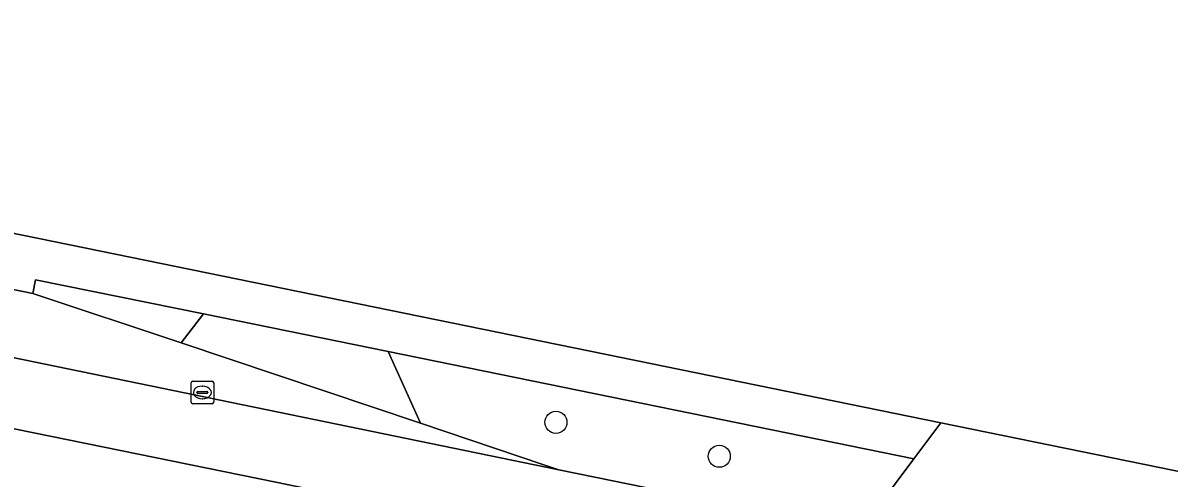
# Model space of a CAD drawing. Extents: x 157692 to 159674, y 381452 to 383291.
# Drawn here: x 158288.9 to 158339.7, y 382161.4 to 382181.5 of the extents above; entities that cross this region are included whole.
import ezdxf

# ---------------------------------------------------------------- set-up
doc = ezdxf.new("R2010")
doc.units = 0
for name, color, linetype in [('IMGEO_Berm_groen', 7, 'Continuous'), ('IMGEO_Boom', 7, 'Continuous'), ('IMGEO_Erf', 7, 'Continuous'), ('IMGEO_Kolk', 7, 'Continuous'), ('IMGEO_Rijbaan_lokaal_gesloten', 7, 'Continuous'), ('IMGEO_Rijbaan_lokaal_open', 7, 'Continuous'), ('IMGEO_Rijbaan_regionaal_gesloten', 7, 'Continuous'), ('IMGEO_Verkeerseiland_groen', 7, 'Continuous'), ('IMGEO_Voetpad_open', 7, 'Continuous')]:
    doc.layers.add(name, color=color, linetype=linetype)

msp = doc.modelspace()

# ---------------------------------------------------------------- linework, layer by layer
at = {"layer": 'IMGEO_Berm_groen'}
msp.add_lwpolyline([(158305.074, 382166.969), (158306.509, 382163.787), (158311.966, 382161.947), (158312.633, 382161.717), (158325.962, 382159.007), (158328.36, 382162.202)], close=True, dxfattribs=at)
at = {"layer": 'IMGEO_Boom'}
for centre in [(158312.503, 382163.828), (158319.74, 382162.322)]:
    msp.add_circle(centre, 0.489, dxfattribs=at)
at = {"layer": 'IMGEO_Erf'}
msp.add_lwpolyline([(158244.45, 382340.754), (158240.4, 382321.2), (158235.573, 382297.761), (158234.161, 382290.853), (158229.78, 382269.461), (158225.787, 382250), (158225.725, 382249.696), (158216.641, 382204.803), (158214.109, 382192.305), (158213.748, 382190.526), (158214.442, 382188.118), (158215.74, 382187.088), (158329.552, 382163.801), (158340.615, 382161.542)], dxfattribs=at)
at = {"layer": 'IMGEO_Kolk'}
for p, q in [((158296.421, 382165.651), (158297.273, 382165.651)), ((158296.346, 382164.725), (158296.346, 382165.577)), ((158296.605, 382165.145), (158296.605, 382165.157)), ((158297.043, 382165.108), (158296.645, 382165.108)), ((158296.648, 382165.194), (158297.046, 382165.194)), ((158296.834, 382165.431), (158296.859, 382165.431)), ((158297.089, 382165.157), (158297.089, 382165.145)), ((158297.347, 382165.577), (158297.347, 382164.725)), ((158297.273, 382164.651), (158296.421, 382164.651)), ((158296.857, 382164.871), (158296.832, 382164.871))]:
    msp.add_line(p, q, dxfattribs=at)
for points in [[(158296.421, 382165.651), (158297.273, 382165.651)], [(158296.346, 382164.725), (158296.346, 382165.577)], [(158297.347, 382165.577), (158297.347, 382164.725)], [(158297.273, 382164.651), (158296.421, 382164.651)]]:
    msp.add_lwpolyline(points, dxfattribs=at)
for centre, radius, start, end in [((158296.423, 382165.575), 0.0765, 91.552, 178.448), ((158296.423, 382165.575), 0.0765, 91.552, 178.448), ((158297.271, 382165.575), 0.0765, 1.552, 88.448), ((158297.271, 382165.575), 0.0765, 1.552, 88.448), ((158296.645, 382165.154), 0.0403, 85.8775, 175.7526), ((158296.642, 382165.144), 0.0366, 178.938, 274.7102), ((158297.046, 382165.151), 0.043, 264.8664, 352.4533), ((158297.05, 382165.156), 0.0386, 1.7309, 96.639), ((158296.423, 382164.727), 0.0765, 181.552, 268.448), ((158296.423, 382164.727), 0.0765, 181.552, 268.448), ((158297.271, 382164.727), 0.0765, 271.552, 358.448), ((158297.271, 382164.727), 0.0765, 271.552, 358.448)]:
    msp.add_arc(centre, radius, start, end, dxfattribs=at)
for centre, major_axis, ratio, start_param, end_param in [((158296.833, 382165.151), (-0.387, 0.002), 0.722429, 4.712389, 7.853982), ((158296.858, 382165.151), (-0.39, 0.002), 0.717154, 1.570796, 4.712389)]:
    msp.add_ellipse(centre, major_axis=major_axis, ratio=ratio, start_param=start_param, end_param=end_param, dxfattribs=at)
at = {"layer": 'IMGEO_Rijbaan_lokaal_gesloten'}
msp.add_lwpolyline([(158312.633, 382161.717), (158311.966, 382161.947), (158306.509, 382163.787), (158295.909, 382167.348), (158289.33, 382169.533), (158267.837, 382173.953), (158267.219, 382174.004), (158249.756, 382174.73), (158257.777, 382173.009)], close=True, dxfattribs=at)
at = {"layer": 'IMGEO_Rijbaan_lokaal_open'}
for points in [[(158306.509, 382163.787), (158305.074, 382166.969), (158296.902, 382168.638), (158295.909, 382167.348)], [(158340.615, 382161.542), (158329.552, 382163.801), (158328.36, 382162.202), (158325.962, 382159.007), (158334.739, 382157.23), (158341.57, 382155.982), (158340.947, 382159.595)]]:
    msp.add_lwpolyline(points, close=True, dxfattribs=at)
at = {"layer": 'IMGEO_Rijbaan_regionaal_gesloten'}
for points in [[(158261.524, 382166.102), (158275.322, 382163.2), (158286.197, 382161.062), (158295.36, 382159.103), (158314.777, 382155.136), (158321.46, 382153.803), (158323.945, 382153.28), (158334.226, 382151.239), (158339.086, 382150.367), (158341.105, 382150.035), (158343.515, 382152.527), (158327.525, 382155.488), (158318.888, 382157.281), (158300.095, 382161.181), (158268.722, 382167.572), (158256.931, 382169.996), (158249.098, 382171.701), (158237.46, 382174.557), (158225.893, 382177.689), (158214.463, 382180.529), (158188.034, 382186.098), (157930.794, 382238.814)], [(158188.034, 382186.098), (158214.463, 382180.529), (158225.893, 382177.689), (158237.46, 382174.557), (158249.098, 382171.701), (158256.931, 382169.996), (158268.722, 382167.572), (158300.095, 382161.181), (158318.888, 382157.281), (158327.525, 382155.488), (158343.515, 382152.527), (158346.089, 382155.189), (158341.57, 382155.982), (158334.739, 382157.23), (158325.962, 382159.007), (158312.633, 382161.717), (158257.777, 382173.009), (158249.756, 382174.73), (158244.222, 382176.102), (158241.316, 382176.823), (158237.511, 382177.767), (158222.394, 382181.778), (158216.981, 382183.063), (158188.223, 382189.088)]]:
    msp.add_lwpolyline(points, dxfattribs=at)
at = {"layer": 'IMGEO_Verkeerseiland_groen'}
msp.add_lwpolyline([(158289.45, 382170.147), (158289.33, 382169.533), (158295.909, 382167.348), (158296.902, 382168.638)], close=True, dxfattribs=at)
at = {"layer": 'IMGEO_Voetpad_open'}
msp.add_lwpolyline([(158216.981, 382183.063), (158217.378, 382184.889), (158238.086, 382180.651), (158237.511, 382177.767), (158241.316, 382176.823), (158241.909, 382179.893), (158244.859, 382179.316), (158244.222, 382176.102), (158249.756, 382174.73), (158267.219, 382174.004), (158267.837, 382173.953), (158289.33, 382169.533), (158289.45, 382170.147), (158296.902, 382168.638), (158305.074, 382166.969), (158328.36, 382162.202), (158329.552, 382163.801), (158215.74, 382187.088)], dxfattribs=at)

doc.saveas('drawing.dxf')
